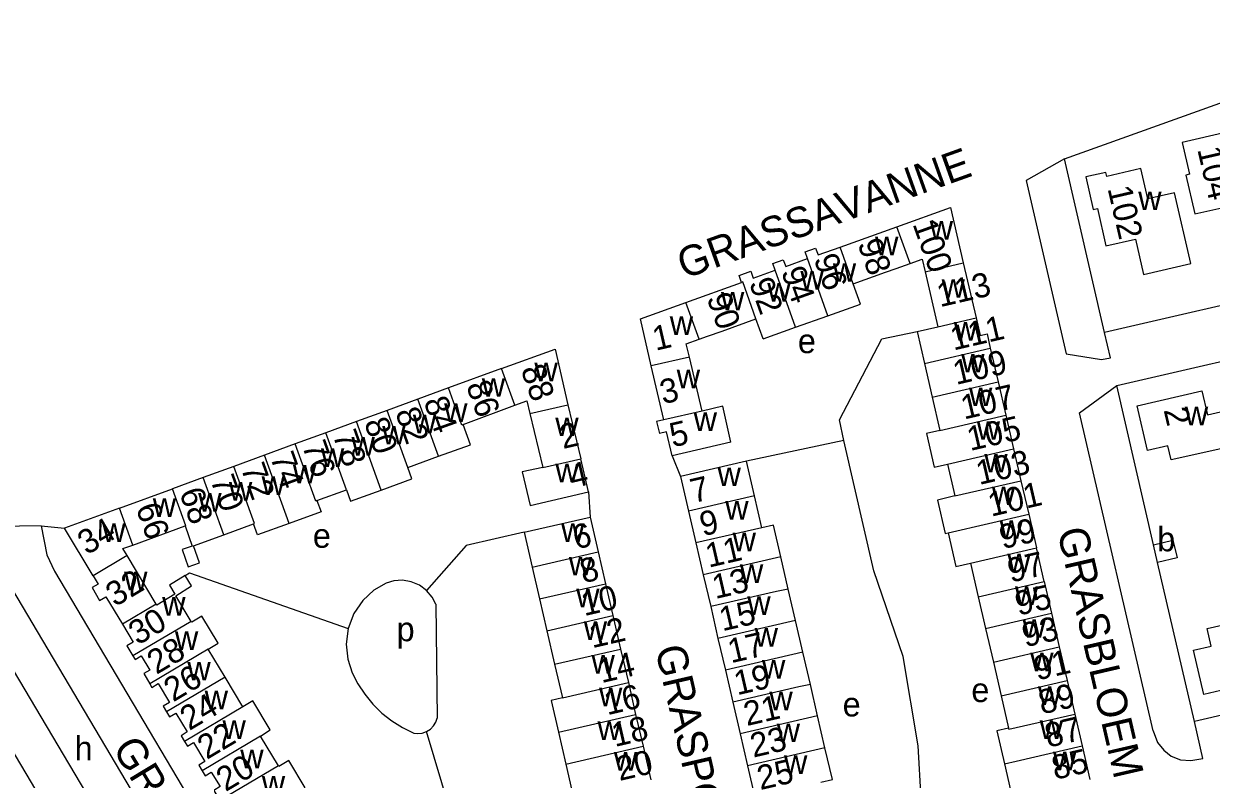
# Model space of a CAD drawing. Extents: x 155696 to 157795, y 382328 to 384028.
# Drawn here: x 156827.2 to 157023.6, y 383581.1 to 383706.1 of the extents above; entities that cross this region are included whole.
import ezdxf

# ---------------------------------------------------------------- set-up
doc = ezdxf.new("R2010")
doc.units = 0
for name, color, linetype in [('BLT_Basislijn', 7, 'Continuous'), ('BLT_Bebouwing', 7, 'Continuous'), ('BLT_Centroide', 7, 'Continuous'), ('BLT_Huisnummer', 7, 'Continuous'), ('BLT_Huisnummer_ tussenligend', 7, 'Continuous'), ('BLT_Onderverdeling_panden', 7, 'Continuous'), ('BLT_Straatnaam', 7, 'Continuous'), ('BLT_Vlakafsluiter', 7, 'Continuous')]:
    doc.layers.add(name, color=color, linetype=linetype)

msp = doc.modelspace()

# ---------------------------------------------------------------- linework, layer by layer
at = {"layer": 'BLT_Basislijn'}
for p, q in [((156962.86, 383637.18), (156946.75, 383633.75)), ((156934.45, 383634.61), (156935.84, 383631.23)), ((156920.61, 383628.66), (156920.87, 383624.5)), ((156830.06, 383623.03), (156833.92, 383622.65)), ((156895.34, 383610.09), (156895.56, 383591.21))]:
    msp.add_line(p, q, dxfattribs=at)
for points in [[(156999.36, 383683.73), (157061.7, 383706.08)], [(156999.36, 383683.73), (156993.01, 383680.13), (156999.62, 383651.48), (157005.49, 383650.53), (157006.95, 383650.83), (157006, 383655)], [(157006, 383655), (156999.36, 383683.73)], [(157067.01, 383683.09), (157070.08, 383669.8), (157006, 383655)], [(157008.02, 383646.23), (157072.1, 383661.04)], [(156962.86, 383637.18), (156962.12, 383640.57), (156969.12, 383653.98), (156974.96, 383655.17)], [(157014.03, 383589.12), (157001.87, 383641.74), (157008.02, 383646.23)], [(157014.1, 383619.93), (157008.02, 383646.23)], [(156985.17, 383540.36), (156979.21, 383555.75), (156976.12, 383569.24), (156975.14, 383586.64), (156972.66, 383601.42), (156967.79, 383615.59), (156962.86, 383637.18)], [(156819.05, 383622.9), (156870.75, 383535.77), (156872.62, 383532.3), (156874.14, 383529.17), (156875.78, 383524.53), (156876.84, 383520.56)], [(156830.06, 383623.03), (156830.96, 383618.27), (156832.24, 383615.56), (156866.39, 383558), (156877.28, 383539.64), (156879.37, 383535.8), (156881.18, 383532.03), (156882.95, 383527.19), (156884.25, 383522.27), (156891.92, 383489.07), (156892.22, 383488.12), (156892.6, 383487.38), (156892.95, 383486.88), (156893.38, 383486.33), (156894.12, 383485.66), (156894.79, 383485.21), (156895.73, 383484.76), (156896.68, 383484.52), (156897.5, 383484.43), (156898.35, 383484.44), (156899.11, 383484.58), (156899.5, 383484.67), (156897.77, 383492.17)], [(156909.96, 383621.98), (156900.36, 383619.81), (156893.81, 383612.33)], [(156983.21, 383030.72), (156967.38, 383099.24), (156870.41, 383519.08), (156869.37, 383522.79), (156868.15, 383526.38), (156866.54, 383529.72), (156865.07, 383532.4), (156812.59, 383620.85)], [(156804.51, 383617.81), (156812.22, 383604.81), (156813.61, 383602.86), (156815.47, 383601.09), (156816.82, 383599.81), (156817.73, 383598.46), (156858.93, 383529.03), (156861.8, 383523.32), (156863.59, 383517.5), (156885.15, 383424.18), (156889.03, 383407.35)], [(157020.85, 383590.7), (157014.77, 383617)], [(156853.86, 383614.83), (156854.61, 383615.28), (156880.85, 383606.08)], [(156893.81, 383612.33), (156892.63, 383613.21), (156891.26, 383613.79), (156889.82, 383614.04), (156888.41, 383613.95), (156887.14, 383613.59)], [(156887.14, 383613.59), (156885.11, 383612.41), (156883.26, 383610.71), (156881.79, 383608.55), (156880.85, 383606.08)], [(156895.34, 383610.09), (156894.72, 383611.26), (156893.81, 383612.33)], [(156880.85, 383606.08), (156880.52, 383603.49), (156880.77, 383601), (156881.5, 383598.76)], [(157084.93, 383605.5), (157020.85, 383590.7)], [(156881.5, 383598.76), (156882.44, 383596.93), (156883.58, 383595.18), (156884.92, 383593.55), (156886.43, 383592.08), (156888.08, 383590.78), (156889.85, 383589.67), (156891.71, 383588.78)], [(156893.8, 383589.01), (156894.45, 383589.42), (156894.97, 383589.96), (156895.34, 383590.57), (156895.56, 383591.21)], [(157014.03, 383589.12), (157014.74, 383587.23), (157015.77, 383585.93), (157017, 383584.95), (157018.54, 383584.36), (157020.28, 383584.25), (157022.26, 383584.59), (157020.85, 383590.7)], [(156891.71, 383588.78), (156892.38, 383588.7), (156893.09, 383588.77), (156893.8, 383589.01)], [(156913.76, 383538.66), (156909.99, 383548.33), (156903.82, 383557.78), (156899.97, 383568.38), (156893.8, 383589.01)]]:
    msp.add_lwpolyline(points, dxfattribs=at)
at = {"layer": 'BLT_Bebouwing'}
for p, q in [((156971.63, 383672.52), (156980.49, 383675.69)), ((156980.49, 383675.69), (156982.6, 383666.53)), ((156962.22, 383669.15), (156971.63, 383672.52)), ((156973.82, 383666.43), (156975.83, 383667.15)), ((156975.83, 383667.15), (156976.31, 383665.07)), ((156976.31, 383665.07), (156978.41, 383655.97)), ((156982.6, 383666.53), (156984.72, 383657.42)), ((156936.71, 383659.99), (156945.93, 383663.31)), ((156945.93, 383663.31), (156945.52, 383664.45)), ((156965.6, 383659.73), (156964.4, 383663.06)), ((156929.2, 383657.3), (156936.71, 383659.99)), ((156960.23, 383657.8), (156965.6, 383659.73)), ((156931, 383649.5), (156929.2, 383657.3)), ((156949.5, 383653.96), (156948.31, 383657.29)), ((156954.87, 383655.88), (156960.23, 383657.8)), ((156949.5, 383653.96), (156954.87, 383655.88)), ((156974.96, 383655.17), (156978.41, 383655.97)), ((156974.96, 383655.17), (156976.18, 383649.91)), ((156936.79, 383653.16), (156938.89, 383653.91)), ((156937.3, 383650.96), (156936.79, 383653.16)), ((156986.54, 383654.78), (156987.09, 383652.43)), ((156906.24, 383649.05), (156915.08, 383652.24)), ((156915.08, 383652.24), (156917.2, 383643.08)), ((156987.09, 383652.43), (156988.37, 383646.87)), ((156933.05, 383640.6), (156931, 383649.5)), ((156939.4, 383642.03), (156937.3, 383650.96)), ((156976.18, 383649.91), (156977.46, 383644.35)), ((156906.24, 383649.05), (156897.46, 383645.84)), ((156897.46, 383645.84), (156892.39, 383643.99)), ((156988.37, 383646.87), (156989.66, 383641.32)), ((156892.39, 383643.99), (156887.31, 383642.14)), ((156908.41, 383642.99), (156910.42, 383643.71)), ((156910.42, 383643.71), (156910.9, 383641.63)), ((156977.46, 383644.35), (156978.74, 383638.8)), ((156887.31, 383642.14), (156882.24, 383640.29)), ((156899.86, 383639.78), (156908.41, 383642.99)), ((156910.9, 383641.63), (156913.05, 383632.69)), ((156917.2, 383643.08), (156919.33, 383634.14)), ((156942.81, 383642.82), (156939.4, 383642.03)), ((156944.18, 383636.89), (156942.81, 383642.82)), ((156882.24, 383640.29), (156877.17, 383638.44)), ((156933.05, 383640.6), (156931.86, 383640.32)), ((156931.86, 383640.32), (156932.34, 383638.3)), ((156989.66, 383641.32), (156990.94, 383635.77)), ((156877.17, 383638.44), (156872.09, 383636.58)), ((156872.09, 383636.58), (156867.02, 383634.73)), ((156990.94, 383635.77), (156992.15, 383630.51)), ((156867.02, 383634.73), (156861.95, 383632.88)), ((156890.7, 383632.69), (156895.77, 383634.54)), ((156946.75, 383633.75), (156935.84, 383631.23)), ((156948.08, 383627.99), (156946.75, 383633.75)), ((156861.95, 383632.88), (156856.88, 383631.03)), ((156980.03, 383633.25), (156981.24, 383627.99)), ((156856.88, 383631.03), (156851.8, 383629.18)), ((156935.84, 383631.23), (156937.17, 383625.47)), ((156992.15, 383630.51), (156993.44, 383624.95)), ((156843.02, 383625.97), (156851.8, 383629.18)), ((156875.68, 383627.22), (156880.55, 383628.99)), ((156949.3, 383622.73), (156948.08, 383627.99)), ((156843.02, 383625.97), (156833.92, 383622.65)), ((156909.96, 383621.98), (156920.87, 383624.5)), ((156920.87, 383624.5), (156922.2, 383618.74)), ((156937.17, 383625.47), (156938.39, 383620.21)), ((156993.44, 383624.95), (156994.72, 383619.4)), ((156838.65, 383614.78), (156833.92, 383622.65)), ((156845.21, 383619.87), (156853.86, 383623.02)), ((156860.27, 383621.57), (156865.19, 383623.36)), ((156909.96, 383621.98), (156911.29, 383616.22)), ((156938.39, 383620.21), (156939.6, 383614.95)), ((156849.05, 383610.08), (156844.28, 383618.12)), ((156922.2, 383618.74), (156923.42, 383613.48)), ((156953.65, 383612.59), (156952.42, 383617.91)), ((156996, 383613.84), (156994.72, 383619.4)), ((156911.29, 383616.22), (156912.51, 383610.96)), ((156983.81, 383616.88), (156985.09, 383611.32)), ((156939.6, 383614.95), (156940.82, 383609.69)), ((156923.42, 383613.48), (156924.63, 383608.22)), ((156954.85, 383607.39), (156953.65, 383612.59)), ((156996, 383613.84), (156997.22, 383608.58)), ((156912.51, 383610.96), (156913.72, 383605.7)), ((156985.09, 383611.32), (156986.31, 383606.06)), ((156924.63, 383608.22), (156925.92, 383602.67)), ((156940.82, 383609.69), (156942.03, 383604.43)), ((156997.22, 383608.58), (156998.5, 383603.03)), ((156956.07, 383602.13), (156954.85, 383607.39)), ((156986.31, 383606.06), (156987.59, 383600.51)), ((157022.95, 383606.06), (157029.77, 383607.64)), ((157023.62, 383603.14), (157022.95, 383606.06)), ((156913.72, 383605.7), (156915, 383600.15)), ((156942.03, 383604.43), (156943.25, 383599.17)), ((156925.92, 383602.67), (156927.2, 383597.11)), ((156998.5, 383603.03), (156999.78, 383597.48)), ((157020.7, 383602.46), (157023.62, 383603.14)), ((157022.39, 383595.15), (157020.7, 383602.46)), ((156915, 383600.15), (156916.29, 383594.59)), ((156987.59, 383600.51), (156988.87, 383594.95)), ((156943.25, 383599.17), (156944.46, 383593.9)), ((156863.41, 383593.13), (156860.47, 383598.02)), ((156927.2, 383597.11), (156928.41, 383591.85)), ((156958.51, 383591.61), (156957.31, 383596.78)), ((156999.78, 383597.48), (157001.07, 383591.92)), ((157033.1, 383597.63), (157022.39, 383595.15)), ((156988.87, 383594.95), (156990.08, 383589.59)), ((156944.46, 383593.9), (156945.68, 383588.64)), ((156928.41, 383591.85), (156929.63, 383586.59)), ((156959.73, 383586.35), (156958.51, 383591.61)), ((157001.07, 383591.92), (157002.28, 383586.66)), ((156945.68, 383588.64), (156946.89, 383583.38)), ((156869.29, 383583.37), (156866.35, 383588.25)), ((156929.63, 383586.59), (156930.91, 383581.04)), ((157002.28, 383586.66), (157003.56, 383581.11)), ((156916.86, 383583.64), (156918.14, 383578.08)), ((156946.89, 383583.38), (156948.11, 383578.12)), ((156989.46, 383583.7), (156991.37, 383584.14)), ((156989.46, 383583.7), (156990.71, 383578.14))]:
    msp.add_line(p, q, dxfattribs=at)
for points in [[(157032.69, 383685.56), (157028.99, 383684.7), (157028.77, 383685.68), (157026.88, 383685.24), (157026.2, 383688.16), (157018.84, 383686.46), (157020.05, 383681.2), (157019.43, 383681.06), (157020.91, 383674.62), (157025.39, 383675.66), (157025.84, 383673.71), (157030.93, 383674.89), (157032.11, 383669.78), (157036.12, 383670.71)], [(157002.87, 383680.74), (157004.11, 383675.37), (157004.8, 383675.53), (157006.22, 383669.35), (157011.09, 383670.48), (157012.44, 383664.63), (157020.24, 383666.43), (157017.54, 383678.12), (157013.15, 383677.11), (157011.99, 383682.13), (157006.34, 383680.82), (157006.19, 383681.5)], [(157011.36, 383642.9), (157022.07, 383645.37), (157023, 383641.38), (157025.87, 383642.04), (157027.22, 383636.2), (157017.02, 383633.94), (157016.48, 383636.28), (157013.07, 383635.49)]]:
    msp.add_lwpolyline(points, close=True, dxfattribs=at)
for points in [[(156956.86, 383667.23), (156956.45, 383668.35), (156958.18, 383668.97)], [(156958.18, 383668.97), (156958.58, 383667.84), (156962.22, 383669.15)], [(156951.49, 383665.3), (156951.09, 383666.42), (156952.84, 383667.06), (156953.24, 383665.93), (156956.86, 383667.23)], [(156945.52, 383664.45), (156947.46, 383665.16), (156947.87, 383664.01), (156951.49, 383665.3)], [(156964.4, 383663.06), (156969.75, 383664.97), (156971.49, 383665.6), (156973.82, 383666.43)], [(156938.89, 383653.91), (156940.28, 383654.39), (156942.74, 383655.26), (156948.31, 383657.29)], [(156984.72, 383657.42), (156985.4, 383654.51), (156986.54, 383654.78)], [(156895.77, 383634.54), (156901.06, 383636.46), (156899.86, 383639.78)], [(156934.45, 383634.61), (156933.53, 383638.57), (156932.34, 383638.3)], [(156978.74, 383638.8), (156976.53, 383638.29), (156977.81, 383632.73), (156980.03, 383633.25)], [(156944.18, 383636.89), (156934.45, 383634.61)], [(156920.61, 383628.66), (156919.33, 383634.14)], [(156886.3, 383628.97), (156891.38, 383630.81), (156890.7, 383632.69)], [(156913.05, 383632.69), (156909.62, 383632), (156910.93, 383626.38), (156920.61, 383628.66)], [(156880.55, 383628.99), (156881.22, 383627.12), (156886.3, 383628.97)], [(156981.24, 383627.99), (156978.33, 383627.31), (156979.61, 383621.76), (156980.11, 383621.87)], [(156875.68, 383627.22), (156876.37, 383625.36), (156871.07, 383623.43)], [(156853.86, 383623.02), (156855.06, 383619.7), (156853.37, 383619.11), (156854.37, 383616.28), (156856.25, 383616.94), (156855.27, 383619.76), (156860.27, 383621.57)], [(156871.07, 383623.43), (156865.85, 383621.53), (156865.19, 383623.36)], [(156952.42, 383617.91), (156951.2, 383623.17), (156949.3, 383622.73)], [(156980.11, 383621.87), (156981.39, 383616.32), (156983.81, 383616.88)], [(156844.28, 383618.12), (156843.58, 383619.27), (156845.21, 383619.87)], [(157014.1, 383619.93), (157017.31, 383620.67), (157017.99, 383617.74), (157014.77, 383617)], [(157014.77, 383617), (157014.1, 383619.93)], [(156838.65, 383614.78), (156839.47, 383613.42), (156838.47, 383612.82)], [(156853.86, 383614.83), (156851.26, 383613.22), (156852.18, 383611.74), (156849.19, 383609.95), (156849.05, 383610.08)], [(156854.85, 383607.24), (156852.33, 383611.49), (156854.94, 383613.11), (156853.86, 383614.83)], [(156838.47, 383612.82), (156839.72, 383610.68), (156840.75, 383611.3), (156843.48, 383606.77)], [(156857.68, 383602.64), (156859.33, 383603.62), (156856.63, 383608.12), (156854.99, 383607.12), (156854.85, 383607.24)], [(156843.48, 383606.77), (156845.25, 383603.83), (156844.25, 383603.22), (156845.23, 383601.54)], [(156860.47, 383598.02), (156857.68, 383602.64)], [(156957.31, 383596.78), (156956.07, 383602.13)], [(156845.23, 383601.54), (156845.58, 383600.95), (156846.61, 383601.57), (156848.04, 383599.19), (156847.04, 383598.6), (156848.03, 383596.92)], [(156848.03, 383596.92), (156848.38, 383596.33), (156849.39, 383596.95), (156851.27, 383593.83), (156850.25, 383593.22), (156850.81, 383592.29)], [(156916.29, 383594.59), (156914.43, 383594.16), (156915.64, 383588.9)], [(156850.81, 383592.29), (156851.3, 383591.46), (156852.32, 383592.08), (156854.2, 383588.95), (156853.19, 383588.34), (156853.75, 383587.4)], [(156866.35, 383588.25), (156867.94, 383589.3), (156865.07, 383594.12), (156863.41, 383593.13)], [(156915.64, 383588.9), (156916.86, 383583.64)], [(156990.08, 383589.59), (156988.18, 383589.15), (156989.46, 383583.7)], [(156853.75, 383587.4), (156854.24, 383586.58), (156855.26, 383587.19), (156857.14, 383584.07), (156856.12, 383583.46), (156856.69, 383582.52)], [(156959.02, 383580.64), (156960.95, 383581.08), (156959.73, 383586.35)], [(156856.69, 383582.52), (156857.18, 383581.7), (156858.2, 383582.32), (156859.65, 383579.91), (156858.63, 383579.3), (156859.63, 383577.64)], [(156873.73, 383579.73), (156871.03, 383584.22), (156869.38, 383583.22), (156869.29, 383583.37)]]:
    msp.add_lwpolyline(points, dxfattribs=at)
at = {"layer": 'BLT_Onderverdeling_panden'}
for p, q in [((156973.82, 383666.43), (156971.63, 383672.52)), ((156964.4, 383663.06), (156962.22, 383669.15)), ((156960.23, 383657.8), (156956.86, 383667.23)), ((156954.87, 383655.88), (156951.49, 383665.3)), ((156976.31, 383665.07), (156982.6, 383666.53)), ((156938.89, 383653.91), (156936.71, 383659.99)), ((156978.41, 383655.97), (156984.72, 383657.42)), ((156976.18, 383649.91), (156987.09, 383652.43)), ((156937.3, 383650.96), (156931, 383649.5)), ((156908.41, 383642.99), (156906.24, 383649.05)), ((156977.46, 383644.35), (156988.37, 383646.87)), ((156895.77, 383634.54), (156892.39, 383643.99)), ((156890.7, 383632.69), (156887.31, 383642.14)), ((156910.9, 383641.63), (156917.2, 383643.08)), ((156939.4, 383642.03), (156933.05, 383640.6)), ((156886.3, 383628.97), (156882.24, 383640.29)), ((156978.74, 383638.8), (156989.66, 383641.32)), ((156880.55, 383628.99), (156877.17, 383638.44)), ((156980.03, 383633.25), (156990.94, 383635.77)), ((156871.07, 383623.43), (156867.02, 383634.73)), ((156913.05, 383632.69), (156919.33, 383634.14)), ((156860.27, 383621.57), (156856.88, 383631.03)), ((156981.24, 383627.99), (156992.15, 383630.51)), ((156948.08, 383627.99), (156937.17, 383625.47)), ((156845.21, 383619.87), (156843.02, 383625.97)), ((156980.11, 383621.87), (156993.44, 383624.95)), ((156949.3, 383622.73), (156938.39, 383620.21)), ((156844.28, 383618.12), (156838.65, 383614.78)), ((156911.29, 383616.22), (156922.2, 383618.74)), ((156952.42, 383617.91), (156939.6, 383614.95)), ((156983.81, 383616.88), (156994.72, 383619.4)), ((156912.51, 383610.96), (156923.42, 383613.48)), ((156985.09, 383611.32), (156996, 383613.84)), ((156849.05, 383610.08), (156843.48, 383606.77)), ((156913.72, 383605.7), (156924.63, 383608.22)), ((156986.31, 383606.06), (156997.22, 383608.58)), ((156854.85, 383607.24), (156845.23, 383601.54)), ((156954.85, 383607.39), (156942.03, 383604.43)), ((156857.68, 383602.64), (156848.03, 383596.92)), ((156915, 383600.15), (156925.92, 383602.67)), ((156956.07, 383602.13), (156943.25, 383599.17)), ((156987.59, 383600.51), (156998.5, 383603.03)), ((156860.47, 383598.02), (156850.81, 383592.29)), ((156916.29, 383594.59), (156927.2, 383597.11)), ((156988.87, 383594.95), (156999.78, 383597.48)), ((156863.41, 383593.13), (156853.75, 383587.4)), ((156915.64, 383588.9), (156928.41, 383591.85)), ((156958.51, 383591.61), (156945.68, 383588.64)), ((156866.35, 383588.25), (156856.69, 383582.52)), ((156916.86, 383583.64), (156929.63, 383586.59)), ((156959.73, 383586.35), (156946.89, 383583.38)), ((156991.37, 383584.14), (157002.28, 383586.66)), ((156869.29, 383583.37), (156859.63, 383577.64))]:
    msp.add_line(p, q, dxfattribs=at)
for points in [[(156948.31, 383657.29), (156946.12, 383663.38), (156945.93, 383663.31)], [(156899.86, 383639.78), (156899.66, 383639.71), (156897.46, 383645.84)], [(156875.68, 383627.22), (156875.48, 383627.15), (156872.09, 383636.58)], [(156865.19, 383623.36), (156865.34, 383623.41), (156861.95, 383632.88)], [(156853.86, 383623.02), (156853.99, 383623.07), (156851.8, 383629.18)], [(156953.65, 383612.59), (156951.73, 383612.21), (156940.82, 383609.69)], [(156957.31, 383596.78), (156955.38, 383596.42), (156944.46, 383593.9)], [(156990.08, 383589.59), (156990.13, 383589.4), (157001.07, 383591.92)]]:
    msp.add_lwpolyline(points, dxfattribs=at)
at = {"layer": 'BLT_Vlakafsluiter'}
msp.add_line((156830.06, 383623.03), (156819.05, 383622.9), dxfattribs=at)

# ---------------------------------------------------------------- texts
at = {"layer": 'BLT_Centroide'}
for s, p in [('w', (157011.56, 383675.25)), ('w', (156977.06, 383670.38)), ('w', (156968.02, 383667.78)), ('w', (156955.66, 383662.11)), ('w', (156961.03, 383663.41)), ('w', (156950.19, 383660.14)), ('w', (156979.02, 383660.76)), ('w', (156942.52, 383658.66)), ('w', (156934.05, 383654.62)), ('w', (156981.05, 383653.66)), ('e', (156955.25, 383651.6)), ('w', (156982.27, 383648.41)), ('w', (156911.66, 383646.94)), ('w', (156902.95, 383644.38)), ('w', (156935.2, 383645.78)), ('w', (156983.56, 383642.84)), ('w', (156891.55, 383638.34)), ('w', (156896.72, 383640.22)), ('w', (156938, 383638.72)), ('w', (157019.27, 383639.66)), ('w', (156886.47, 383636.5)), ('w', (156915.11, 383637.88)), ('w', (156984.84, 383637.28)), ('w', (156881.39, 383634.64)), ('w', (156876.33, 383632.8)), ('w', (156986.09, 383631.88)), ('w', (156871.7, 383630.05)), ('w', (156915.12, 383630.25)), ('w', (156941.96, 383629.62)), ('w', (156861.11, 383627.22)), ('w', (156866.52, 383628.16)), ('w', (156848.51, 383624.53)), ('w', (156856.03, 383625.38)), ('w', (156987.34, 383626.47)), ('w', (156943.23, 383624.09)), ('w', (156988.62, 383620.91)), ('w', (156840.16, 383620.38)), ('e', (156875, 383619.42)), ('w', (156916.08, 383620.38)), ('w', (156944.45, 383618.84)), ('b', (157014.71, 383618.84)), ('w', (156917.35, 383614.84)), ('w', (156989.91, 383615.38)), ('w', (156945.66, 383613.59)), ('w', (156843.77, 383612.38)), ('w', (156918.57, 383609.59)), ('w', (156991.16, 383609.97)), ('w', (156850.07, 383608.19)), ('w', (156946.88, 383608.31)), ('p', (156888.86, 383603.96)), ('w', (156919.82, 383604.19)), ('w', (156948.09, 383603.06)), ('w', (156992.41, 383604.53)), ('w', (156852.18, 383602.53)), ('w', (156993.69, 383599)), ('w', (156854.24, 383597.47)), ('w', (156921.1, 383598.62)), ('w', (156949.31, 383597.78)), ('w', (156922.35, 383593.22)), ('e', (156983.95, 383593.9)), ('w', (156994.97, 383593.44)), ('w', (156857.1, 383592.72)), ('w', (156950.53, 383592.53)), ('e', (156962.66, 383591.52)), ('w', (156860.05, 383587.81)), ('w', (156922.1, 383587.62)), ('w', (156951.74, 383587.28)), ('w', (156995.26, 383587.81)), ('h', (156835.58, 383584.24)), ('w', (156862.99, 383582.94)), ('w', (156924.81, 383582.56)), ('w', (156952.95, 383582)), ('w', (156997.47, 383582.62)), ('w', (156866.56, 383578.62))]:
    msp.add_text(s, height=4, dxfattribs=at).set_placement(p)
at = {"layer": 'BLT_Huisnummer'}
for s, rotation, p in [('104', 283.0079, (157021.32, 383685.32)), ('102', 283.0079, (157006.47, 383678.85)), ('100', 289.7233, (156974.19, 383672.97)), ('98', 289.7233, (156965.07, 383669.74)), ('94', 289.7233, (156952.43, 383665.12)), ('113', 13.0063, (156978.76, 383659.19)), ('90', 289.7233, (156940.12, 383660.77)), ('1', 13.0065, (156931.71, 383651.99)), ('109', 13.0063, (156981.43, 383646.34)), ('88', 289.7233, (156909.35, 383648.91)), ('86', 289.7233, (156900.32, 383646.27)), ('82', 289.7233, (156888.58, 383641.84)), ('2', 283.0072, (157015.75, 383642.21)), ('2', 13.0066, (156916.39, 383635.74)), ('5', 13.0065, (156934.54, 383636.01)), ('105', 13.0063, (156983.75, 383635.41)), ('78', 289.7233, (156878.23, 383638.09)), ('74', 289.7233, (156867.88, 383634.44)), ('4', 13.0066, (156917.92, 383629.23)), ('70', 289.7233, (156858, 383630.65)), ('7', 13.0065, (156937.97, 383626.79)), ('101', 13.0063, (156987.22, 383624.54)), ('66', 289.7233, (156845.65, 383626.05)), ('9', 13.0065, (156939.52, 383621.31)), ('34', 30.6833, (156837.61, 383618.14)), ('6', 13.0066, (156918.52, 383619.12)), ('97', 13.0063, (156990.46, 383613.63)), ('13', 13.0065, (156941.59, 383610.93)), ('10', 13.0066, (156919.9, 383608.1)), ('30', 30.6833, (156846.04, 383603.21)), ('93', 13.0063, (156992.86, 383602.94)), ('17', 13.0065, (156944.18, 383600.31)), ('14', 13.0066, (156922.75, 383597.02)), ('26', 30.6833, (156851.89, 383593.83)), ('89', 13.0063, (156995.59, 383591.84)), ('21', 13.0065, (156946.79, 383589.92)), ('22', 30.6833, (156857.45, 383584.31)), ('18', 13.0066, (156924.97, 383586.46)), ('25', 13.0065, (156949.02, 383579.33)), ('85', 13.0063, (156997.78, 383581.02))]:
    msp.add_text(s, height=4, rotation=rotation, dxfattribs=at).set_placement(p)
at = {"layer": 'BLT_Huisnummer_ tussenligend'}
for s, rotation, p in [('96', 289.7233, (156957.83, 383667.22)), ('92', 289.7233, (156947.13, 383663.28)), ('111', 13.0063, (156981, 383652.03)), ('3', 13.0065, (156932.93, 383643.14)), ('107', 13.0063, (156982.73, 383640.61)), ('84', 289.7233, (156893.28, 383643.64)), ('80', 289.7233, (156883.43, 383640.16)), ('76', 289.7233, (156873.16, 383636.32)), ('103', 13.0063, (156985.25, 383629.79)), ('72', 289.7233, (156863.04, 383632.62)), ('68', 289.7233, (156852.86, 383628.57)), ('99', 13.0063, (156989.12, 383619.18)), ('11', 13.0065, (156940.48, 383616.11)), ('8', 13.0066, (156919.72, 383613.53)), ('32', 30.6833, (156842.28, 383609.57)), ('95', 13.0063, (156991.71, 383608.16)), ('15', 13.0065, (156942.75, 383605.59)), ('12', 13.0066, (156921.22, 383602.79)), ('28', 30.6833, (156849.12, 383598.38)), ('91', 13.0063, (156994.83, 383597.45)), ('19', 13.0065, (156945.2, 383595.01)), ('16', 13.0066, (156923.71, 383591.71)), ('24', 30.6833, (156854.56, 383589.1)), ('87', 13.0063, (156996.63, 383586.34)), ('23', 13.0065, (156947.87, 383584.7)), ('20', 30.6833, (156860.56, 383578.99)), ('20', 13.0066, (156925.73, 383580.84))]:
    msp.add_text(s, height=4, rotation=rotation, dxfattribs=at).set_placement(p)
at = {"layer": 'BLT_Straatnaam'}
for s, rotation, p in [('GRASSAVANNE', 19.706, (156936.42, 383663.82)), ('GRASBLOEM', 283.0065, (156998.13, 383622.22)), ('GRASPOL', 283.0067, (156931.61, 383602.76)), ('GRASZODE', 301.0948, (156841.74, 383586.27))]:
    msp.add_text(s, height=5, rotation=rotation, dxfattribs=at).set_placement(p)

doc.saveas('drawing.dxf')
